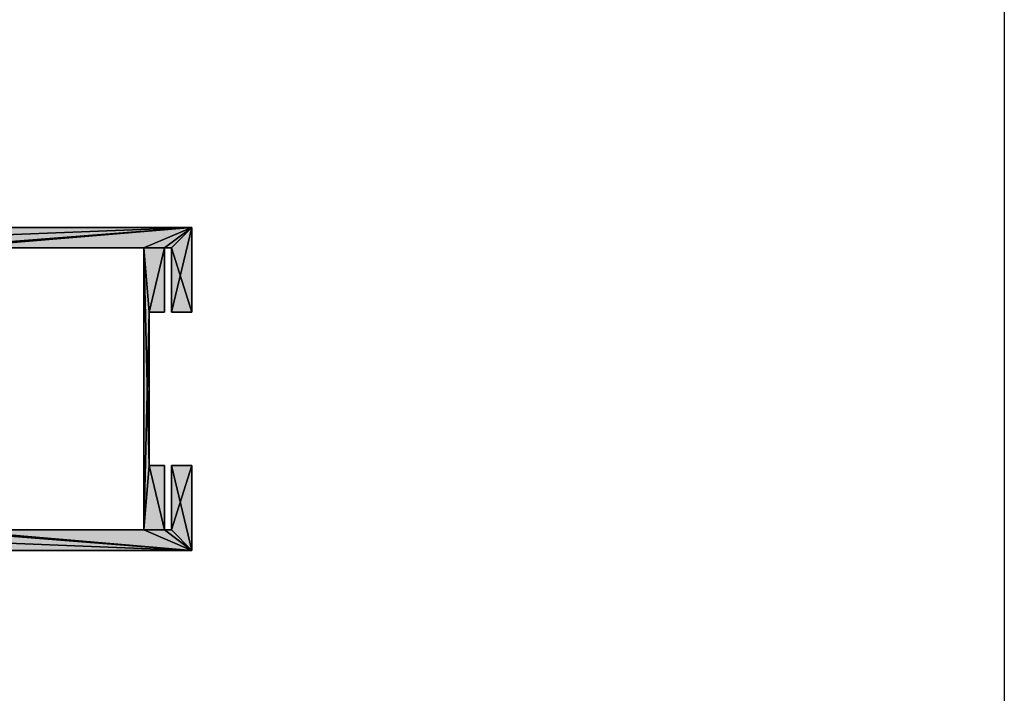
# Model space of a CAD drawing. Header units: inches. Extents: x 15 to 546804, y -66 to 267312.
# Tile 460 of 478: x 471808 to 476623, y 130566 to 133862. Entities that reach past the tile are written whole.
import ezdxf

# ---------------------------------------------------------------- set-up
doc = ezdxf.new("R2010")
doc.units = ezdxf.units.IN
doc.header["$MEASUREMENT"] = 0

msp = doc.modelspace()

# ---------------------------------------------------------------- hatches: boundary and pattern name
at = {"lineweight": 20}
h = msp.add_hatch(color=7, dxfattribs=at)
h.dxf.hatch_style = 1
h.paths.add_polyline_path([(472650.1, 132845.7), (470015.1, 132845.7), (470015.1, 132732.7), (470115.1, 132732.7), (470115.1, 132745.7), (471365.1, 132745.7), (471365.1, 132732.7), (471465.1, 132732.7), (471465.1, 132745.7), (472415.1, 132745.7), (472415.1, 131365.7), (471465.1, 131365.7), (471465.1, 131720.7), (471452.6, 131720.7), (471365.1, 131720.7), (471365.1, 131365.7), (470115.1, 131365.7), (470115.1, 131803.7), (470015.1, 131803.7), (470015.1, 131265.7), (472650.1, 131265.7), (472650.1, 131680.7), (472550.1, 131680.7), (472550.1, 131365.7), (472515.1, 131365.7), (472515.1, 131680.7), (472440.1, 131680.7), (472440.1, 132430.7), (472515.1, 132430.7), (472515.1, 132745.7), (472550.1, 132745.7), (472550.1, 132430.7), (472650.1, 132430.7)])

# ---------------------------------------------------------------- linework, layer by layer
at = {"color": 7}
for p, q in [((472650.1, 132845.7, 300), (470015.1, 132845.7, 300)), ((472650.1, 132845.7, 3500), (470015.1, 132845.7, 3500)), ((472650.1, 132430.7, 300), (472650.1, 132845.7, 300)), ((472650.1, 132430.7, 3500), (472650.1, 132845.7, 3500)), ((472650.1, 132845.7, 300), (472650.1, 132845.7, 3500)), ((471465.1, 132745.7, 300), (472415.1, 132745.7, 300)), ((471465.1, 132745.7, 3500), (472415.1, 132745.7, 3500)), ((472415.1, 132745.7, 300), (472415.1, 131365.7, 300)), ((472415.1, 132745.7, 3500), (472415.1, 131365.7, 3500)), ((472415.1, 132745.7, 300), (472415.1, 132745.7, 3500)), ((472515.1, 132745.7, 300), (472515.1, 132430.7, 300)), ((472515.1, 132745.7, 300), (472550.1, 132745.7, 300)), ((472515.1, 132745.7, 3500), (472515.1, 132430.7, 3500)), ((472515.1, 132745.7, 3500), (472550.1, 132745.7, 3500)), ((472515.1, 132745.7, 300), (472515.1, 132745.7, 3500)), ((472550.1, 132745.7, 300), (472550.1, 132430.7, 300)), ((472550.1, 132745.7, 3500), (472550.1, 132430.7, 3500)), ((472550.1, 132745.7, 300), (472550.1, 132745.7, 3500)), ((472440.1, 131680.7, 300), (472440.1, 132430.7, 300)), ((472515.1, 132430.7, 300), (472440.1, 132430.7, 300)), ((472440.1, 131680.7, 3500), (472440.1, 132430.7, 3500)), ((472515.1, 132430.7, 3500), (472440.1, 132430.7, 3500)), ((472440.1, 132430.7, 300), (472440.1, 132430.7, 3500)), ((472515.1, 132430.7, 300), (472515.1, 132430.7, 3500)), ((472550.1, 132430.7, 300), (472650.1, 132430.7, 300)), ((472550.1, 132430.7, 3500), (472650.1, 132430.7, 3500)), ((472550.1, 132430.7, 300), (472550.1, 132430.7, 3500)), ((472650.1, 132430.7, 300), (472650.1, 132430.7, 3500)), ((472515.1, 131680.7, 300), (472440.1, 131680.7, 300)), ((472515.1, 131680.7, 3500), (472440.1, 131680.7, 3500)), ((472440.1, 131680.7, 300), (472440.1, 131680.7, 3500)), ((472515.1, 131365.7, 300), (472515.1, 131680.7, 300)), ((472515.1, 131365.7, 3500), (472515.1, 131680.7, 3500)), ((472515.1, 131680.7, 300), (472515.1, 131680.7, 3500)), ((472550.1, 131680.7, 300), (472650.1, 131680.7, 300)), ((472550.1, 131680.7, 300), (472550.1, 131365.7, 300)), ((472550.1, 131680.7, 3500), (472650.1, 131680.7, 3500)), ((472550.1, 131680.7, 3500), (472550.1, 131365.7, 3500)), ((472550.1, 131680.7, 300), (472550.1, 131680.7, 3500)), ((472650.1, 131265.7, 300), (472650.1, 131680.7, 300)), ((472650.1, 131265.7, 3500), (472650.1, 131680.7, 3500)), ((472650.1, 131680.7, 300), (472650.1, 131680.7, 3500)), ((472415.1, 131365.7, 300), (471465.1, 131365.7, 300)), ((472415.1, 131365.7, 3500), (471465.1, 131365.7, 3500)), ((472415.1, 131365.7, 300), (472415.1, 131365.7, 3500)), ((472550.1, 131365.7, 300), (472515.1, 131365.7, 300)), ((472550.1, 131365.7, 3500), (472515.1, 131365.7, 3500)), ((472515.1, 131365.7, 300), (472515.1, 131365.7, 3500)), ((472550.1, 131365.7, 300), (472550.1, 131365.7, 3500)), ((470015.1, 131265.7, 300), (472650.1, 131265.7, 300)), ((470015.1, 131265.7, 3500), (472650.1, 131265.7, 3500)), ((472650.1, 131265.7, 300), (472650.1, 131265.7, 3500))]:
    msp.add_line(p, q, dxfattribs=at)
at = {"color": 7, "elevation": 3000}
msp.add_lwpolyline([(476622.6, 134234.9), (476622.6, 129863.2)], dxfattribs=at)

# ---------------------------------------------------------------- meshes
at = {"color": 7}
mesh = msp.add_polyface(dxfattribs=at)
corners = [(471452.6, 131720.7, 300), (471365.1, 131365.7, 300), (471365.1, 131720.7, 300), (472650.1, 131680.7, 300), (472550.1, 131365.7, 300), (472550.1, 131680.7, 300), (470115.1, 131803.7, 300), (470015.1, 131265.7, 300), (470015.1, 131803.7, 300), (470115.1, 131365.7, 300), (472650.1, 131265.7, 300), (471465.1, 131365.7, 300), (471465.1, 131720.7, 300), (472415.1, 131365.7, 300), (472515.1, 131365.7, 300), (472440.1, 131680.7, 300), (472440.1, 132430.7, 300), (472515.1, 131680.7, 300), (471465.1, 132732.7, 300), (471365.1, 132732.7, 300), (471465.1, 132745.7, 300), (470015.1, 132845.7, 300), (470115.1, 132745.7, 300), (470015.1, 132732.7, 300), (472650.1, 132845.7, 300), (471365.1, 132745.7, 300), (472415.1, 132745.7, 300), (472515.1, 132745.7, 300), (472550.1, 132745.7, 300), (472550.1, 132430.7, 300), (472650.1, 132430.7, 300), (472515.1, 132430.7, 300), (470115.1, 132732.7, 300)]
mesh.append_faces([[corners[k] for k in face] for face in [(0, 1, 2), (3, 4, 5), (6, 7, 8), (11, 0, 12), (14, 15, 17), (29, 24, 30)]], dxfattribs={"vtx0": -1, "color": 7})
mesh.append_faces([[corners[k] for k in face] for face in [(7, 9, 10), (15, 13, 16), (10, 4, 3), (21, 22, 23), (22, 24, 25), (25, 20, 19), (20, 24, 26), (26, 16, 13), (27, 24, 28), (28, 24, 29)]], dxfattribs={"vtx0": -1, "vtx1": -1, "color": 7})
mesh.append_faces([[corners[k] for k in face] for face in [(10, 1, 11), (11, 1, 0), (10, 13, 14), (14, 13, 15), (25, 24, 20), (26, 24, 27), (26, 27, 16)]], dxfattribs={"vtx0": -1, "vtx1": -1, "vtx2": -1, "color": 7})
mesh.append_faces([[corners[k] for k in face] for face in [(7, 6, 9), (10, 9, 1), (10, 11, 13), (10, 14, 4), (22, 21, 24)]], dxfattribs={"vtx0": -1, "vtx2": -1, "color": 7})
mesh.append_faces([[corners[k] for k in face] for face in [(18, 19, 20), (31, 16, 27), (32, 23, 22)]], dxfattribs={"vtx1": -1, "color": 7})
mesh = msp.add_polyface(dxfattribs=at)
corners = [(471465.1, 132732.7, 3500), (471365.1, 132745.7, 3500), (471365.1, 132732.7, 3500), (472650.1, 132430.7, 3500), (472550.1, 132745.7, 3500), (472550.1, 132430.7, 3500), (470115.1, 132732.7, 3500), (470015.1, 132845.7, 3500), (470015.1, 132732.7, 3500), (470115.1, 132745.7, 3500), (472650.1, 132845.7, 3500), (471465.1, 132745.7, 3500), (472415.1, 132745.7, 3500), (472515.1, 132745.7, 3500), (472440.1, 132430.7, 3500), (472440.1, 131680.7, 3500), (472515.1, 132430.7, 3500), (471465.1, 131720.7, 3500), (471452.6, 131720.7, 3500), (471465.1, 131365.7, 3500), (470015.1, 131265.7, 3500), (470115.1, 131365.7, 3500), (470015.1, 131803.7, 3500), (472650.1, 131265.7, 3500), (471365.1, 131365.7, 3500), (471365.1, 131720.7, 3500), (472415.1, 131365.7, 3500), (472515.1, 131365.7, 3500), (472550.1, 131365.7, 3500), (472550.1, 131680.7, 3500), (472650.1, 131680.7, 3500), (472515.1, 131680.7, 3500), (470115.1, 131803.7, 3500)]
mesh.append_faces([[corners[k] for k in face] for face in [(0, 1, 2), (3, 4, 5), (6, 7, 8), (13, 14, 16), (29, 23, 30)]], dxfattribs={"vtx0": -1, "color": 7})
mesh.append_faces([[corners[k] for k in face] for face in [(7, 9, 10), (11, 1, 0), (14, 12, 15), (10, 4, 3), (20, 21, 22), (21, 23, 24), (24, 19, 25), (25, 19, 18), (19, 23, 26), (26, 15, 12), (27, 23, 28), (28, 23, 29)]], dxfattribs={"vtx0": -1, "vtx1": -1, "color": 7})
mesh.append_faces([[corners[k] for k in face] for face in [(10, 1, 11), (10, 12, 13), (13, 12, 14), (24, 23, 19), (26, 23, 27), (26, 27, 15)]], dxfattribs={"vtx0": -1, "vtx1": -1, "vtx2": -1, "color": 7})
mesh.append_faces([[corners[k] for k in face] for face in [(7, 6, 9), (10, 9, 1), (10, 11, 12), (10, 13, 4), (21, 20, 23)]], dxfattribs={"vtx0": -1, "vtx2": -1, "color": 7})
mesh.append_faces([[corners[k] for k in face] for face in [(17, 18, 19), (31, 15, 27), (32, 22, 21)]], dxfattribs={"vtx1": -1, "color": 7})
mesh = msp.add_polyface(dxfattribs=at)
corners = [(470015.1, 132845.7, 3500), (472650.1, 132845.7, 300), (470015.1, 132845.7, 300), (472650.1, 132845.7, 3500)]
mesh.append_faces([[corners[k] for k in face] for face in [(0, 1, 2), (1, 0, 3)]], dxfattribs={"vtx0": -1, "color": 7})
mesh = msp.add_polyface(dxfattribs=at)
corners = [(472650.1, 132845.7, 300), (472650.1, 132430.7, 3500), (472650.1, 132430.7, 300), (472650.1, 132845.7, 3500)]
mesh.append_faces([[corners[k] for k in face] for face in [(0, 1, 2), (1, 0, 3)]], dxfattribs={"vtx0": -1, "color": 7})
mesh = msp.add_polyface(dxfattribs=at)
corners = [(472415.1, 132745.7, 3500), (471465.1, 132745.7, 300), (472415.1, 132745.7, 300), (471465.1, 132745.7, 3500)]
mesh.append_faces([[corners[k] for k in face] for face in [(0, 1, 2), (1, 0, 3)]], dxfattribs={"vtx0": -1, "color": 7})
mesh = msp.add_polyface(dxfattribs=at)
corners = [(472415.1, 132745.7, 3500), (472415.1, 131365.7, 300), (472415.1, 131365.7, 3500), (472415.1, 132745.7, 300)]
mesh.append_faces([[corners[k] for k in face] for face in [(0, 1, 2), (1, 0, 3)]], dxfattribs={"vtx0": -1, "color": 7})
mesh = msp.add_polyface(dxfattribs=at)
corners = [(472515.1, 132745.7, 300), (472515.1, 132430.7, 3500), (472515.1, 132430.7, 300), (472515.1, 132745.7, 3500)]
mesh.append_faces([[corners[k] for k in face] for face in [(0, 1, 2), (1, 0, 3)]], dxfattribs={"vtx0": -1, "color": 7})
mesh = msp.add_polyface(dxfattribs=at)
corners = [(472550.1, 132745.7, 3500), (472515.1, 132745.7, 300), (472550.1, 132745.7, 300), (472515.1, 132745.7, 3500)]
mesh.append_faces([[corners[k] for k in face] for face in [(0, 1, 2), (1, 0, 3)]], dxfattribs={"vtx0": -1, "color": 7})
mesh = msp.add_polyface(dxfattribs=at)
corners = [(472550.1, 132745.7, 3500), (472550.1, 132430.7, 300), (472550.1, 132430.7, 3500), (472550.1, 132745.7, 300)]
mesh.append_faces([[corners[k] for k in face] for face in [(0, 1, 2), (1, 0, 3)]], dxfattribs={"vtx0": -1, "color": 7})
mesh = msp.add_polyface(dxfattribs=at)
corners = [(472440.1, 132430.7, 300), (472440.1, 131680.7, 3500), (472440.1, 131680.7, 300), (472440.1, 132430.7, 3500)]
mesh.append_faces([[corners[k] for k in face] for face in [(0, 1, 2), (1, 0, 3)]], dxfattribs={"vtx0": -1, "color": 7})
mesh = msp.add_polyface(dxfattribs=at)
corners = [(472515.1, 132430.7, 3500), (472440.1, 132430.7, 300), (472515.1, 132430.7, 300), (472440.1, 132430.7, 3500)]
mesh.append_faces([[corners[k] for k in face] for face in [(0, 1, 2), (1, 0, 3)]], dxfattribs={"vtx0": -1, "color": 7})
mesh = msp.add_polyface(dxfattribs=at)
corners = [(472650.1, 132430.7, 3500), (472550.1, 132430.7, 300), (472650.1, 132430.7, 300), (472550.1, 132430.7, 3500)]
mesh.append_faces([[corners[k] for k in face] for face in [(0, 1, 2), (1, 0, 3)]], dxfattribs={"vtx0": -1, "color": 7})
mesh = msp.add_polyface(dxfattribs=at)
corners = [(472440.1, 131680.7, 3500), (472515.1, 131680.7, 300), (472440.1, 131680.7, 300), (472515.1, 131680.7, 3500)]
mesh.append_faces([[corners[k] for k in face] for face in [(0, 1, 2), (1, 0, 3)]], dxfattribs={"vtx0": -1, "color": 7})
mesh = msp.add_polyface(dxfattribs=at)
corners = [(472515.1, 131680.7, 300), (472515.1, 131365.7, 3500), (472515.1, 131365.7, 300), (472515.1, 131680.7, 3500)]
mesh.append_faces([[corners[k] for k in face] for face in [(0, 1, 2), (1, 0, 3)]], dxfattribs={"vtx0": -1, "color": 7})
mesh = msp.add_polyface(dxfattribs=at)
corners = [(472550.1, 131680.7, 3500), (472650.1, 131680.7, 300), (472550.1, 131680.7, 300), (472650.1, 131680.7, 3500)]
mesh.append_faces([[corners[k] for k in face] for face in [(0, 1, 2), (1, 0, 3)]], dxfattribs={"vtx0": -1, "color": 7})
mesh = msp.add_polyface(dxfattribs=at)
corners = [(472550.1, 131680.7, 3500), (472550.1, 131365.7, 300), (472550.1, 131365.7, 3500), (472550.1, 131680.7, 300)]
mesh.append_faces([[corners[k] for k in face] for face in [(0, 1, 2), (1, 0, 3)]], dxfattribs={"vtx0": -1, "color": 7})
mesh = msp.add_polyface(dxfattribs=at)
corners = [(472650.1, 131680.7, 300), (472650.1, 131265.7, 3500), (472650.1, 131265.7, 300), (472650.1, 131680.7, 3500)]
mesh.append_faces([[corners[k] for k in face] for face in [(0, 1, 2), (1, 0, 3)]], dxfattribs={"vtx0": -1, "color": 7})
mesh = msp.add_polyface(dxfattribs=at)
corners = [(471465.1, 131365.7, 3500), (472415.1, 131365.7, 300), (471465.1, 131365.7, 300), (472415.1, 131365.7, 3500)]
mesh.append_faces([[corners[k] for k in face] for face in [(0, 1, 2), (1, 0, 3)]], dxfattribs={"vtx0": -1, "color": 7})
mesh = msp.add_polyface(dxfattribs=at)
corners = [(472515.1, 131365.7, 3500), (472550.1, 131365.7, 300), (472515.1, 131365.7, 300), (472550.1, 131365.7, 3500)]
mesh.append_faces([[corners[k] for k in face] for face in [(0, 1, 2), (1, 0, 3)]], dxfattribs={"vtx0": -1, "color": 7})
mesh = msp.add_polyface(dxfattribs=at)
corners = [(472650.1, 131265.7, 3500), (470015.1, 131265.7, 300), (472650.1, 131265.7, 300), (470015.1, 131265.7, 3500)]
mesh.append_faces([[corners[k] for k in face] for face in [(0, 1, 2), (1, 0, 3)]], dxfattribs={"vtx0": -1, "color": 7})

doc.saveas('drawing.dxf')
